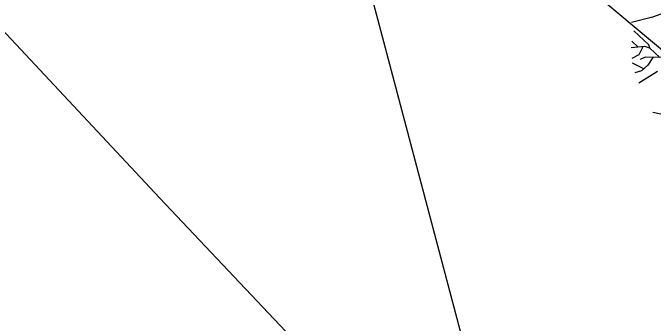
# Model space of a CAD drawing. Extents: x -438233 to -437334, y -1133133 to -1132623.
# Drawn here: x -438097.17 to -438087.09, y -1133022.09 to -1133017.22 of the extents above; entities that cross this region are included whole.
import ezdxf

# ---------------------------------------------------------------- set-up
doc = ezdxf.new("R2010")
doc.units = 0
for name, color, linetype in [('Vrstva 1', 7, 'Continuous'), ('Vrstva 11', 7, 'Continuous'), ('Vrstva 40', 7, 'Continuous')]:
    doc.layers.add(name, color=color, linetype=linetype)

msp = doc.modelspace()

# ---------------------------------------------------------------- linework, layer by layer
at = {"layer": 'Vrstva 1'}
for p, q in [((-438096.846, -1133009.51), (-438083.82, -1133020.423)), ((-438086.972, -1133017.237), (-438087.103, -1133017.285)), ((-438087.103, -1133017.285), (-438087.435, -1133017.369)), ((-438087.161, -1133017.719), (-438087.396, -1133017.499)), ((-438087.326, -1133017.758), (-438087.428, -1133017.664)), ((-438087.143, -1133017.771), (-438087.161, -1133017.719)), ((-438087.222, -1133017.748), (-438087.436, -1133017.768)), ((-438087.256, -1133017.753), (-438087.32, -1133017.876)), ((-438087.143, -1133017.771), (-438087.222, -1133017.748)), ((-438086.987, -1133017.92), (-438087.143, -1133017.771)), ((-438087.32, -1133017.876), (-438087.429, -1133017.933)), ((-438087.22, -1133017.912), (-438087.298, -1133017.952)), ((-438086.955, -1133017.921), (-438087.22, -1133017.912)), ((-438087.097, -1133017.917), (-438087.175, -1133018.041)), ((-438087.241, -1133018.097), (-438087.419, -1133018.007)), ((-438087.175, -1133018.041), (-438087.276, -1133018.126)), ((-438087.276, -1133018.126), (-438087.38, -1133018.161)), ((-438087.026, -1133018.139), (-438087.316, -1133018.321)), ((-438086.721, -1133018.862), (-438087.098, -1133018.783))]:
    msp.add_line(p, q, dxfattribs=at)
at = {"layer": 'Vrstva 11'}
msp.add_lwpolyline([(-438090.347, -1133024.892), (-438094.859, -1133020.125), (-438101.339, -1133013.202)], dxfattribs=at)
at = {"layer": 'Vrstva 40'}
msp.add_lwpolyline([(-438093.636, -1133008.975), (-438086.346, -1133036.484), (-438083.989, -1133036.484)], dxfattribs=at)

doc.saveas('drawing.dxf')
